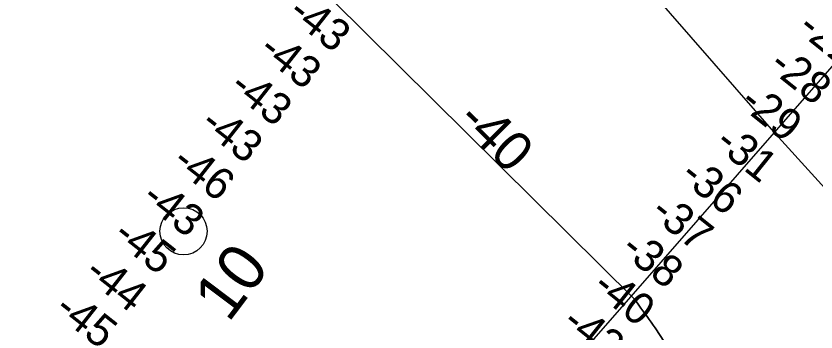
# Model space of a CAD drawing. Extents: x 3892998 to 3931244, y 278583 to 304547.
# Drawn here: x 3915618 to 3917313, y 285573 to 286243 of the extents above; entities that cross this region are included whole.
import ezdxf

# ---------------------------------------------------------------- set-up
doc = ezdxf.new("R2010")
doc.units = 0
for name, color, linetype in [('V-RIVR-IDEN', 7, 'Continuous'), ('V-RIVR-MILE', 7, 'Continuous'), ('V-RIVR-RANG', 7, 'Continuous'), ('V-TOPO-DPTH', 7, 'Continuous'), ('V-TOPO-MINR', 7, 'Continuous'), ('V-TOPO-MINR-IDEN', 7, 'Continuous'), ('V-UTIL-LINE', 7, 'Continuous')]:
    doc.layers.add(name, color=color, linetype=linetype)

msp = doc.modelspace()

# ---------------------------------------------------------------- linework, layer by layer
at = {"layer": 'V-RIVR-MILE'}
msp.add_circle((3915973.4, 285786.8), 50, dxfattribs=at)
at = {"layer": 'V-TOPO-DPTH'}
for points in [[(3915618.4, 287672.6), (3915932.9, 286994.7), (3916269.5, 286294.6), (3916288.8, 286277.4), (3916928.4, 285643.6), (3916931.4, 285639.5), (3916938.2, 285629.9), (3916942.5, 285623.9), (3916946.8, 285617.9), (3916951.1, 285612), (3916955.5, 285606), (3916959.8, 285600.1), (3916964.2, 285594.1), (3916968.5, 285588.2), (3916972.9, 285582.2), (3917760.4, 284370)], [(3915618.4, 287672.6), (3915932.9, 286994.7), (3916269.5, 286294.6), (3916288.8, 286277.4), (3916928.4, 285643.6), (3916931.4, 285639.5), (3916938.2, 285629.9), (3916942.5, 285623.9), (3916946.8, 285617.9), (3916951.1, 285612), (3916955.5, 285606), (3916959.8, 285600.1), (3916964.2, 285594.1), (3916968.5, 285588.2), (3916972.9, 285582.2), (3917760.4, 284370)], [(3917373.7, 285832.1), (3917233.7, 285986.3), (3916635, 286673.5), (3916627.5, 286680.9), (3916620, 286688.4), (3916585, 286723.2), (3916576.3, 286732.2), (3916567.9, 286741.6), (3916560.1, 286751.3), (3916552.6, 286761.3), (3916545.4, 286771.6), (3916248.6, 287194.9), (3916209.9, 287238), (3916192.7, 287257.3), (3916175.7, 287276.8), (3916158.8, 287296.5), (3916142.2, 287316.3), (3916090.2, 287378.9), (3916069.8, 287404), (3916049.8, 287429.4), (3916030.3, 287455.2), (3916011.2, 287481.3)], [(3917373.7, 285832.1), (3917233.7, 285986.3), (3916635, 286673.5), (3916627.5, 286680.9), (3916620, 286688.4), (3916585, 286723.2), (3916576.3, 286732.2), (3916567.9, 286741.6), (3916560.1, 286751.3), (3916552.6, 286761.3), (3916545.4, 286771.6), (3916248.6, 287194.9), (3916209.9, 287238), (3916192.7, 287257.3), (3916175.7, 287276.8), (3916158.8, 287296.5), (3916142.2, 287316.3), (3916090.2, 287378.9), (3916069.8, 287404), (3916049.8, 287429.4), (3916030.3, 287455.2), (3916011.2, 287481.3)]]:
    msp.add_lwpolyline(points, dxfattribs=at)
at = {"layer": 'V-TOPO-MINR'}
for points in [[(3917760.4, 284370), (3916972.9, 285582.2), (3916968.5, 285588.2), (3916964.2, 285594.1), (3916959.8, 285600.1), (3916955.5, 285606), (3916951.1, 285612), (3916946.8, 285617.9), (3916942.5, 285623.9), (3916938.2, 285629.9), (3916931.4, 285639.5), (3916928.4, 285643.6), (3916288.8, 286277.4), (3916269.5, 286294.6), (3915932.9, 286994.7), (3915618.4, 287672.6)], [(3917373.7, 285832.1), (3917233.7, 285986.3), (3916635, 286673.5), (3916627.5, 286680.9), (3916620, 286688.4), (3916585, 286723.2), (3916576.3, 286732.2), (3916567.9, 286741.6), (3916560.1, 286751.3), (3916552.6, 286761.3), (3916545.4, 286771.6), (3916248.6, 287194.9), (3916209.9, 287238), (3916192.7, 287257.3), (3916175.7, 287276.8), (3916158.8, 287296.5), (3916142.2, 287316.3), (3916090.2, 287378.9), (3916069.8, 287404), (3916049.8, 287429.4), (3916030.3, 287455.2), (3916011.2, 287481.3)]]:
    msp.add_lwpolyline(points, dxfattribs=at)
at = {"layer": 'V-UTIL-LINE'}
msp.add_lwpolyline([(3918925, 287943.9), (3915774.5, 284335.6)], dxfattribs=at)

# ---------------------------------------------------------------- texts
at = {"layer": 'V-RIVR-IDEN'}
msp.add_text('10', height=100, rotation=53.043, dxfattribs=at).set_placement((3916068.6, 285591.4))
at = {"layer": 'V-RIVR-RANG'}
for s, rotation, p in [('-43', 321.8105, (3916191.2, 286243.5)), ('-22', 321.3196, (3917271.1, 286211.6)), ('-43', 321.8105, (3916129.2, 286165)), ('-28', 321.3196, (3917210.1, 286132.4)), ('-43', 321.8105, (3916067.2, 286086.6)), ('-29', 321.3196, (3917148, 286054)), ('-43', 321.8105, (3916005.2, 286008.1)), ('-31', 321.3196, (3917095.6, 285967.9)), ('-46', 321.8105, (3915945.6, 285927.7)), ('-36', 321.3196, (3917022, 285898.7)), ('-43', 321.8105, (3915881.1, 285851.2)), ('-37', 321.3196, (3916959.1, 285821)), ('-45', 321.8105, (3915820.4, 285771.8)), ('-38', 321.3196, (3916896.2, 285743.2)), ('-44', 321.8105, (3915759.8, 285692.2)), ('-40', 321.3196, (3916836.2, 285663.1)), ('-45', 321.8105, (3915696.3, 285614.9)), ('-43', 321.3196, (3916771.7, 285586.7))]:
    msp.add_text(s, height=67, rotation=rotation, dxfattribs=at).set_placement(p)
at = {"layer": 'V-TOPO-MINR-IDEN'}
msp.add_text('-40', height=83, rotation=315.2619, dxfattribs=at).set_placement((3916549.5, 286019.1))

doc.saveas('drawing.dxf')
